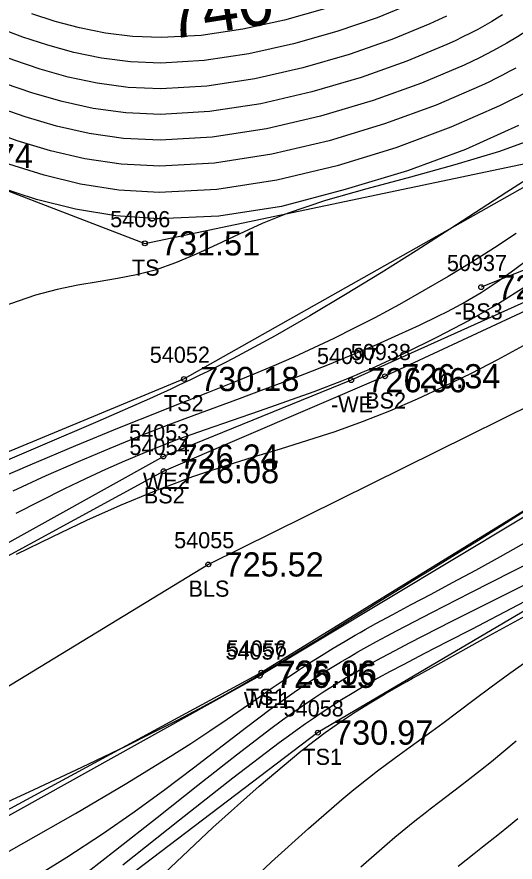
# Model space of a CAD drawing. Extents: x 1378535 to 1380697, y 997729 to 1000024.
# Drawn here: x 1379625 to 1379655.8, y 998912.5 to 998964.8 of the extents above; entities that cross this region are included whole.
import ezdxf

# ---------------------------------------------------------------- set-up
doc = ezdxf.new("R2010")
doc.units = 0
for name, color, linetype in [('RD_DTM_BkLn1', 7, 'Continuous'), ('RD_DTM_BkLn2', 7, 'Continuous'), ('RD_DTM_BkLn_txCode', 7, 'Continuous'), ('RD_DTM_Major1', 7, 'Continuous'), ('RD_DTM_Major1_Lbl', 7, 'Continuous'), ('RD_DTM_Minor1', 7, 'Continuous'), ('RD_EX_H2O', 7, 'Continuous'), ('RD_EX_H2O_txCode', 7, 'Continuous'), ('RD_EX_TX_H2O_ELEV', 7, 'Continuous'), ('RD_EX_TX_Misc_ELEV', 7, 'Continuous'), ('RD_SMD_Locator', 7, 'Continuous')]:
    doc.layers.add(name, color=color, linetype=linetype)

msp = doc.modelspace()

# ---------------------------------------------------------------- linework, layer by layer
at = {"layer": 'RD_DTM_BkLn1'}
msp.add_lwpolyline([(1379671.069, 998947.908), (1379636.827, 998930.955), (1379605.186, 998911.649), (1379580.097, 998894.437), (1379553.453, 998877.652)], dxfattribs=at)
at = {"layer": 'RD_DTM_BkLn2'}
for points in [[(1379549.178, 999022.196), (1379561.654, 999008.614), (1379573.991, 998995.636), (1379587.739, 998979.101), (1379600.39, 998963.869), (1379618.836, 998956.235), (1379632.894, 998950.83), (1379660.439, 998956.621)], [(1379695.125, 999000.448), (1379690.796, 998988.599), (1379687.263, 998975.552), (1379669.405, 998955.034), (1379662.246, 998951.517), (1379653.695, 998948.116)], [(1379660.439, 998956.621), (1379635.32, 998942.435), (1379597.334, 998926.658), (1379573.512, 998905.836), (1379548.348, 998895.437), (1379520.384, 998878.793)], [(1379663.886, 998950.121), (1379647.752, 998942.603), (1379634.064, 998936.73), (1379600.91, 998918.66), (1379577.302, 998899.287), (1379550.883, 998881.561), (1379521.593, 998873.746)], [(1379671.775, 998943.782), (1379640.108, 998924.255), (1379608.322, 998907.031), (1379585.019, 998888.315), (1379555.8, 998870.974), (1379525.725, 998858.388)], [(1379674.341, 998938.659), (1379643.601, 998920.545), (1379614.018, 998898.062), (1379587.543, 998885.495), (1379561.757, 998869.277), (1379529.754, 998852.608)]]:
    msp.add_lwpolyline(points, dxfattribs=at)
at = {"layer": 'RD_DTM_Major1'}
for points in [[(1379657.871, 998964.908), (1379657.22, 998964.455), (1379656.58, 998964.027), (1379655.94, 998963.62), (1379655.291, 998963.232), (1379654.881, 998962.998), (1379654.461, 998962.768), (1379654.03, 998962.541), (1379653.585, 998962.316), (1379653.125, 998962.092), (1379652.646, 998961.867), (1379650.009, 998960.748), (1379647.009, 998959.668), (1379643.769, 998958.7), (1379640.413, 998957.919), (1379637.065, 998957.397), (1379633.849, 998957.209), (1379631.586, 998957.321), (1379629.45, 998957.624), (1379627.424, 998958.081), (1379625.492, 998958.655), (1379623.638, 998959.309)], [(1379656.473, 998954.761), (1379655.294, 998954.001), (1379652.937, 998952.479), (1379651.758, 998951.718), (1379649.682, 998950.377), (1379647.516, 998949.012), (1379645.307, 998947.658), (1379643.104, 998946.347), (1379640.953, 998945.113), (1379638.903, 998943.99), (1379638.368, 998943.707), (1379637.839, 998943.433), (1379637.314, 998943.165), (1379636.788, 998942.902), (1379636.257, 998942.642), (1379635.717, 998942.381), (1379635.319, 998942.192), (1379634.913, 998942.002), (1379634.497, 998941.809), (1379633.633, 998941.414), (1379633.181, 998941.21), (1379629.997, 998939.805), (1379626.419, 998938.266), (1379622.643, 998936.67)], [(1379631.542, 998912.36), (1379635.038, 998915.154), (1379638.33, 998917.735), (1379641.213, 998919.923), (1379641.782, 998920.342), (1379642.323, 998920.733), (1379642.84, 998921.1), (1379643.334, 998921.445), (1379643.811, 998921.77), (1379644.271, 998922.078), (1379645.059, 998922.586), (1379645.822, 998923.057), (1379646.572, 998923.499), (1379647.324, 998923.925), (1379648.093, 998924.345), (1379648.891, 998924.769), (1379650.204, 998925.453), (1379651.618, 998926.18), (1379653.128, 998926.956), (1379654.729, 998927.787), (1379656.418, 998928.678), (1379658.189, 998929.637), (1379659.287, 998930.25)]]:
    msp.add_lwpolyline(points, dxfattribs=at)
at = {"layer": 'RD_DTM_Minor1'}
for points in [[(1379649.469, 998965.694), (1379647.262, 998964.8), (1379644.774, 998963.942), (1379642.098, 998963.175), (1379639.329, 998962.556), (1379636.562, 998962.141), (1379633.892, 998961.985), (1379632.001, 998962.065), (1379630.209, 998962.294), (1379628.508, 998962.644), (1379626.891, 998963.089), (1379625.348, 998963.598), (1379623.873, 998964.146), (1379623.267, 998964.381), (1379622.668, 998964.619), (1379622.072, 998964.861)], [(1379644.018, 998965.353), (1379641.527, 998964.65), (1379638.955, 998964.085), (1379636.385, 998963.706), (1379633.9, 998963.565), (1379632.135, 998963.637), (1379630.459, 998963.845), (1379628.866, 998964.164), (1379627.348, 998964.569), (1379625.9, 998965.037)], [(1379651.561, 998964.899), (1379651.054, 998964.658), (1379650.523, 998964.416), (1379648.181, 998963.454), (1379645.527, 998962.525), (1379642.664, 998961.693), (1379639.699, 998961.02), (1379636.736, 998960.568), (1379633.881, 998960.4), (1379631.864, 998960.488), (1379629.957, 998960.74), (1379628.149, 998961.124), (1379626.43, 998961.609), (1379624.79, 998962.163), (1379623.217, 998962.756), (1379622.643, 998962.982), (1379622.074, 998963.21), (1379621.506, 998963.44), (1379620.937, 998963.672), (1379620.364, 998963.909), (1379619.782, 998964.149), (1379617.953, 998964.911)], [(1379655.023, 998964.973), (1379654.351, 998964.563), (1379653.925, 998964.318), (1379653.488, 998964.078), (1379653.038, 998963.842), (1379652.572, 998963.607), (1379652.087, 998963.374), (1379651.581, 998963.14), (1379649.098, 998962.104), (1379646.273, 998961.102), (1379643.223, 998960.203), (1379640.061, 998959.475), (1379636.904, 998958.988), (1379633.867, 998958.808), (1379631.726, 998958.907), (1379629.704, 998959.183), (1379627.788, 998959.603), (1379625.965, 998960.131), (1379624.221, 998960.733)], [(1379663.646, 998964.937), (1379660.744, 998962.844), (1379660.127, 998962.421), (1379659.527, 998962.018), (1379658.936, 998961.634), (1379658.351, 998961.267), (1379657.765, 998960.912), (1379657.173, 998960.569), (1379656.801, 998960.361), (1379656.424, 998960.155), (1379656.039, 998959.952), (1379655.647, 998959.75), (1379655.246, 998959.549), (1379654.835, 998959.348), (1379651.818, 998958.014), (1379648.429, 998956.749), (1379644.8, 998955.634), (1379641.063, 998954.747), (1379637.349, 998954.17), (1379633.79, 998953.981), (1379631.289, 998954.129), (1379628.922, 998954.499), (1379626.664, 998955.046), (1379624.488, 998955.729)], [(1379655.838, 998961.678), (1379655.437, 998961.459), (1379655.027, 998961.243), (1379654.607, 998961.029), (1379654.173, 998960.815), (1379653.726, 998960.601), (1379650.915, 998959.386), (1379647.729, 998958.219), (1379644.297, 998957.18), (1379640.749, 998956.345), (1379637.215, 998955.793), (1379633.824, 998955.601), (1379631.441, 998955.728), (1379629.191, 998956.061), (1379627.053, 998956.561), (1379625.006, 998957.185), (1379623.029, 998957.895)], [(1379656.014, 998958.128), (1379652.735, 998956.635), (1379649.146, 998955.329), (1379645.297, 998954.165), (1379641.357, 998953.113), (1379637.468, 998952.519), (1379633.741, 998952.346), (1379631.112, 998952.526), (1379628.61, 998952.942), (1379626.201, 998953.549), (1379623.851, 998954.301)], [(1379657.5, 998957.486), (1379654.823, 998956.522), (1379652.076, 998955.686), (1379649.325, 998954.931), (1379646.636, 998954.211), (1379644.076, 998953.478), (1379641.71, 998952.684), (1379640.163, 998952.059), (1379638.723, 998951.409), (1379637.366, 998950.765), (1379636.064, 998950.159), (1379634.793, 998949.62), (1379633.526, 998949.179), (1379632.379, 998948.884), (1379631.207, 998948.654), (1379630.004, 998948.451), (1379628.762, 998948.237), (1379627.474, 998947.974), (1379626.133, 998947.624), (1379624.051, 998946.908)], [(1379655.857, 998951.433), (1379654.532, 998950.562), (1379653.127, 998949.675), (1379651.661, 998948.784), (1379650.158, 998947.904), (1379648.638, 998947.048), (1379647.124, 998946.23), (1379645.851, 998945.572), (1379644.594, 998944.948), (1379643.347, 998944.355), (1379642.108, 998943.789), (1379640.87, 998943.246), (1379639.63, 998942.724), (1379638.728, 998942.356), (1379637.812, 998941.989), (1379636.871, 998941.618), (1379635.896, 998941.235), (1379634.874, 998940.834), (1379633.797, 998940.408), (1379631.309, 998939.406), (1379628.607, 998938.293), (1379625.777, 998937.1), (1379622.903, 998935.86)], [(1379656.659, 998949.875), (1379655.773, 998949.211), (1379654.955, 998948.617), (1379654.824, 998948.524), (1379654.694, 998948.434), (1379654.566, 998948.345), (1379654.313, 998948.172), (1379654.187, 998948.088), (1379653.701, 998947.775), (1379653.207, 998947.474), (1379652.699, 998947.181), (1379652.167, 998946.891), (1379651.605, 998946.598), (1379651.005, 998946.296), (1379649.856, 998945.743), (1379648.589, 998945.159), (1379647.226, 998944.555), (1379645.789, 998943.941), (1379644.299, 998943.328), (1379642.779, 998942.726), (1379641.44, 998942.215), (1379640.088, 998941.712), (1379638.721, 998941.209), (1379637.333, 998940.7), (1379635.919, 998940.176), (1379634.475, 998939.629), (1379632.628, 998938.907), (1379630.729, 998938.135), (1379628.779, 998937.311), (1379626.782, 998936.431), (1379624.739, 998935.494)], [(1379656.427, 998948.132), (1379654.789, 998947.112), (1379652.95, 998946.061), (1379650.978, 998945.014), (1379648.936, 998944.007), (1379646.889, 998943.073), (1379646.582, 998942.94), (1379646.277, 998942.809), (1379645.972, 998942.681), (1379645.668, 998942.555), (1379645.364, 998942.43), (1379645.062, 998942.308), (1379643.351, 998941.649), (1379641.651, 998941.034), (1379639.963, 998940.447), (1379638.288, 998939.873), (1379636.629, 998939.296), (1379634.987, 998938.699), (1379633.882, 998938.276), (1379632.77, 998937.828), (1379631.634, 998937.348), (1379630.46, 998936.827), (1379629.231, 998936.257), (1379627.93, 998935.631), (1379624.918, 998934.105)], [(1379656.303, 998944.485), (1379654.703, 998943.622), (1379653.07, 998942.776), (1379651.41, 998941.959), (1379649.73, 998941.18), (1379648.038, 998940.45), (1379646.339, 998939.779), (1379644.642, 998939.173), (1379642.951, 998938.618), (1379641.27, 998938.096), (1379639.606, 998937.588), (1379637.962, 998937.077), (1379636.345, 998936.544), (1379635.852, 998936.373), (1379635.36, 998936.197), (1379634.867, 998936.016), (1379634.372, 998935.829), (1379633.872, 998935.635), (1379633.367, 998935.433), (1379631.379, 998934.599), (1379629.297, 998933.666), (1379627.141, 998932.652), (1379624.933, 998931.575)], [(1379622.998, 998915.621), (1379626.044, 998917.02), (1379628.998, 998918.402), (1379631.725, 998919.713), (1379633.395, 998920.543), (1379634.911, 998921.32), (1379636.285, 998922.046), (1379637.532, 998922.726), (1379638.665, 998923.361), (1379639.697, 998923.955), (1379640.079, 998924.179), (1379640.45, 998924.398), (1379640.811, 998924.614), (1379641.165, 998924.826), (1379641.514, 998925.037), (1379641.86, 998925.247), (1379642.539, 998925.663), (1379643.218, 998926.081), (1379643.898, 998926.502), (1379644.585, 998926.928), (1379645.279, 998927.36), (1379645.986, 998927.798), (1379646.526, 998928.133), (1379647.077, 998928.474), (1379648.844, 998929.564), (1379649.482, 998929.957), (1379650.736, 998930.732), (1379652.087, 998931.568), (1379653.524, 998932.462), (1379655.04, 998933.41), (1379656.625, 998934.409)], [(1379622.237, 998911.933), (1379625.404, 998913.714), (1379628.608, 998915.546), (1379631.684, 998917.352), (1379634.468, 998919.057), (1379635.746, 998919.876), (1379636.915, 998920.649), (1379637.988, 998921.377), (1379638.98, 998922.062), (1379639.903, 998922.706), (1379640.771, 998923.309), (1379641.57, 998923.855), (1379642.338, 998924.369), (1379643.086, 998924.858), (1379643.82, 998925.325), (1379644.551, 998925.775), (1379645.286, 998926.214), (1379645.59, 998926.392), (1379645.898, 998926.569), (1379646.211, 998926.746), (1379646.529, 998926.925), (1379646.855, 998927.106), (1379647.19, 998927.29), (1379648.236, 998927.857), (1379649.372, 998928.464), (1379650.603, 998929.119), (1379651.931, 998929.831), (1379653.36, 998930.604), (1379654.893, 998931.448), (1379657.44, 998932.881)], [(1379625.854, 998911.449), (1379628.082, 998912.839), (1379630.281, 998914.282), (1379632.244, 998915.648), (1379634.125, 998917.02), (1379635.914, 998918.368), (1379639.178, 998920.873), (1379640.634, 998921.97), (1379641.402, 998922.532), (1379642.14, 998923.056), (1379642.859, 998923.548), (1379643.569, 998924.017), (1379644.281, 998924.47), (1379645.008, 998924.913), (1379645.532, 998925.223), (1379646.073, 998925.535), (1379646.635, 998925.852), (1379647.224, 998926.177), (1379647.845, 998926.513), (1379648.501, 998926.863), (1379650.653, 998927.987), (1379653.058, 998929.218), (1379655.616, 998930.512), (1379658.227, 998931.826)], [(1379628.543, 998911.294), (1379631.085, 998913.261), (1379633.66, 998915.293), (1379636.18, 998917.292), (1379638.556, 998919.16), (1379640.699, 998920.8), (1379641.419, 998921.333), (1379642.104, 998921.827), (1379642.762, 998922.287), (1379643.402, 998922.721), (1379644.032, 998923.134), (1379644.663, 998923.531), (1379645.347, 998923.946), (1379646.051, 998924.357), (1379646.785, 998924.771), (1379647.56, 998925.196), (1379648.386, 998925.636), (1379649.273, 998926.101), (1379651.886, 998927.437), (1379654.821, 998928.912), (1379657.915, 998930.459)], [(1379634.11, 998911.841), (1379637.107, 998914.66), (1379639.977, 998917.235), (1379642.553, 998919.395), (1379642.633, 998919.459), (1379642.713, 998919.523), (1379642.792, 998919.585), (1379642.871, 998919.647), (1379642.949, 998919.709), (1379643.027, 998919.77), (1379644.049, 998920.544), (1379645.004, 998921.221), (1379645.922, 998921.829), (1379646.831, 998922.394), (1379647.761, 998922.942), (1379648.74, 998923.5), (1379649.094, 998923.7), (1379649.458, 998923.905), (1379649.835, 998924.115), (1379650.224, 998924.332), (1379650.627, 998924.557), (1379651.045, 998924.79), (1379654.175, 998926.525), (1379657.809, 998928.521)], [(1379638.331, 998910.269), (1379640.732, 998912.542), (1379643.019, 998914.616), (1379645.081, 998916.399), (1379645.462, 998916.717), (1379645.83, 998917.021), (1379646.187, 998917.311), (1379646.533, 998917.589), (1379646.87, 998917.855), (1379647.198, 998918.11), (1379647.923, 998918.661), (1379648.619, 998919.175), (1379649.297, 998919.666), (1379650.641, 998920.632), (1379651.327, 998921.133), (1379652.265, 998921.835), (1379653.259, 998922.586), (1379654.325, 998923.384), (1379655.478, 998924.227), (1379656.734, 998925.112)], [(1379646.247, 998912.243), (1379647.875, 998913.657), (1379648.355, 998914.061), (1379648.817, 998914.443), (1379649.264, 998914.806), (1379649.699, 998915.155), (1379650.125, 998915.492), (1379650.545, 998915.819), (1379651.147, 998916.283), (1379652.364, 998917.214), (1379652.994, 998917.701), (1379653.647, 998918.214), (1379654.332, 998918.764), (1379655.857, 998920.033)], [(1379652.283, 998912.269), (1379652.777, 998912.669), (1379653.273, 998913.065), (1379653.776, 998913.465), (1379654.828, 998914.298), (1379655.387, 998914.745), (1379655.975, 998915.22)]]:
    msp.add_lwpolyline(points, dxfattribs=at)
at = {"layer": 'RD_EX_H2O'}
for points in [[(1379663.754, 998950.515), (1379645.661, 998942.36), (1379634.043, 998937.632), (1379600.64, 998919.048), (1379550.41, 998881.808), (1379521.385, 998874.616)], [(1379671.834, 998943.202), (1379640, 998924.062), (1379608.579, 998906.539), (1379585.103, 998887.86), (1379555.99, 998870.389), (1379525.834, 998856.734)]]:
    msp.add_lwpolyline(points, dxfattribs=at)
at = {"layer": 'RD_SMD_Locator'}
for centre in [(1379632.894, 998950.83), (1379653.695, 998948.116), (1379653.695, 998948.116), (1379647.752, 998942.603), (1379647.752, 998942.603), (1379635.32, 998942.435), (1379645.661, 998942.36), (1379645.661, 998942.36), (1379634.043, 998937.632), (1379634.064, 998936.73), (1379634.064, 998936.73), (1379636.827, 998930.955), (1379640, 998924.062), (1379640.108, 998924.255), (1379640.108, 998924.255), (1379643.601, 998920.545)]:
    msp.add_circle(centre, 0.15, dxfattribs=at)

# ---------------------------------------------------------------- texts
at = {"layer": 'RD_DTM_BkLn_txCode'}
for s, p in [('54096', (1379630.752, 998951.83)), ('50937', (1379651.577, 998949.116)), ('50937', (1379651.577, 998949.116)), ('TS', (1379632.099, 998948.83)), ('-BS3', (1379652.057, 998946.116)), ('-BS3', (1379652.057, 998946.116)), ('54052', (1379633.202, 998943.435)), ('50938', (1379645.634, 998943.603)), ('50938', (1379645.634, 998943.603)), ('TS2', (1379634.076, 998940.435)), ('BS2', (1379646.524, 998940.603)), ('BS2', (1379646.524, 998940.603)), ('54054', (1379631.946, 998937.73)), ('54054', (1379631.946, 998937.73)), ('BS2', (1379632.836, 998934.73)), ('BS2', (1379632.836, 998934.73)), ('54055', (1379634.709, 998931.955)), ('BLS', (1379635.599, 998928.955)), ('54056', (1379637.966, 998925.255)), ('54056', (1379637.966, 998925.255)), ('TS1', (1379639.147, 998922.255)), ('TS1', (1379639.147, 998922.255)), ('54058', (1379641.483, 998921.545)), ('TS1', (1379642.64, 998918.545))]:
    msp.add_text(s, height=1, dxfattribs=at).set_placement(p)
at = {"layer": 'RD_DTM_Major1_Lbl'}
msp.add_text('740', height=3, rotation=8.8464, dxfattribs=at).set_placement((1379634.432, 998963.451))
at = {"layer": 'RD_EX_H2O_txCode'}
for s, p in [('54097', (1379643.543, 998943.36)), ('54097', (1379643.543, 998943.36)), ('-WE', (1379644.413, 998940.36)), ('-WE', (1379644.413, 998940.36)), ('54053', (1379631.925, 998938.632)), ('WE2', (1379632.775, 998935.632)), ('54057', (1379637.882, 998925.062)), ('WE1', (1379639.016, 998922.062))]:
    msp.add_text(s, height=1, dxfattribs=at).set_placement(p)
at = {"layer": 'RD_EX_TX_H2O_ELEV'}
for s, p in [('726.96', (1379646.661, 998941.61)), ('726.96', (1379646.661, 998941.61)), ('726.24', (1379635.043, 998936.882)), ('726.15', (1379641, 998923.312))]:
    msp.add_text(s, height=1.5, dxfattribs=at).set_placement(p)
at = {"layer": 'RD_EX_TX_Misc_ELEV'}
for s, p in [('731.74', (1379619.836, 998955.485)), ('731.51', (1379633.894, 998950.08)), ('728.28', (1379654.695, 998947.366)), ('728.28', (1379654.695, 998947.366)), ('726.34', (1379648.752, 998941.853)), ('726.34', (1379648.752, 998941.853)), ('730.18', (1379636.32, 998941.685)), ('726.08', (1379635.064, 998935.98)), ('726.08', (1379635.064, 998935.98)), ('725.52', (1379637.827, 998930.205)), ('725.96', (1379641.108, 998923.505)), ('725.96', (1379641.108, 998923.505)), ('730.97', (1379644.601, 998919.795))]:
    msp.add_text(s, height=1.5, dxfattribs=at).set_placement(p)

doc.saveas('drawing.dxf')
